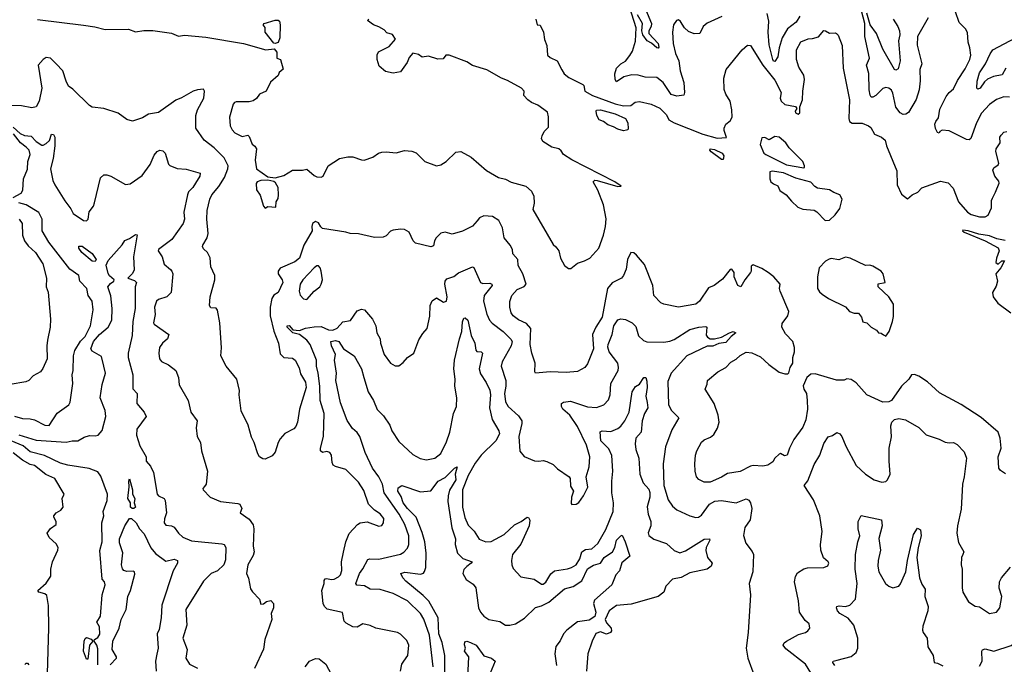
# Model space of a CAD drawing. Extents: x 1268547 to 1425625, y 515768 to 616754.
# Tile 337 of 507: x 1363501 to 1370338, y 558553 to 563031. Entities that reach past the tile are written whole.
import ezdxf

# ---------------------------------------------------------------- set-up
doc = ezdxf.new("R2010")
doc.units = 0

msp = doc.modelspace()

# ---------------------------------------------------------------- linework, layer by layer
at = {"layer": '0CON10XD'}
for points in [[(1369810, 563045), (1369734.4, 562915.6), (1369733.3, 562855), (1369764.4, 562725), (1369750.6, 562685), (1369753.2, 562606.8), (1369747.5, 562545), (1369725, 562475.8), (1369672.4, 562387.6), (1369655, 562374.4), (1369635, 562372.2), (1369613.7, 562383.7), (1369585, 562424.4), (1369565, 562520.8), (1369555, 562540.6), (1369535.8, 562555), (1369515, 562560), (1369495, 562553.6), (1369445, 562504.6), (1369425, 562492.5), (1369413.8, 562493.8), (1369406, 562506), (1369399.4, 562545), (1369398.3, 562658.3), (1369380, 562715), (1369401.2, 562765), (1369370, 562915), (1369370.6, 563005), (1369332.6, 563145)], [(1368377.3, 563052.7), (1368275, 563006), (1368247, 562983), (1368224.1, 562935.9), (1368185, 562932.2), (1368145, 562948.5), (1368116.9, 562975), (1368089.4, 563019.4), (1368075, 563029.2), (1368061.2, 563025), (1368040.8, 562995), (1368034.4, 562945), (1368038.5, 562865), (1368055.5, 562795.5), (1368078.5, 562745), (1368086.2, 562675), (1368112, 562595), (1368117.3, 562525), (1368112, 562508), (1368065, 562500.8), (1368025, 562512.5), (1367970, 562595), (1367925, 562629.3), (1367845, 562631.6), (1367795, 562645.3), (1367751.3, 562648.7), (1367695.3, 562634.7), (1367645, 562600), (1367636.9, 562616.9), (1367632.9, 562655), (1367644.3, 562695), (1367676.2, 562725), (1367707, 562743), (1367738.3, 562781.7), (1367756.7, 562813.3), (1367777.7, 562882.3), (1367782.2, 562975), (1367735, 563120.8)], [(1367847.5, 563105), (1367887.6, 563005), (1367886.5, 562985), (1367870, 562955), (1367870.4, 562935), (1367935, 562866.9), (1367938.8, 562841.2), (1367935, 562834.4), (1367925, 562836.8), (1367888.8, 562868.8), (1367858, 562885), (1367828.5, 562925), (1367821.3, 562955), (1367826.7, 563005), (1367792, 563065)], [(1368917.3, 563055), (1368892.7, 563015), (1368832.4, 562967.6), (1368794.5, 562905.5), (1368774.1, 562835), (1368765, 562773.8), (1368745, 562740.6), (1368735, 562743.6), (1368729.7, 562755), (1368704.1, 562855.9), (1368698.6, 562945), (1368701.8, 563021.8), (1368690.3, 563075)], [(1369565.8, 563035), (1369599.1, 562985), (1369610.5, 562955), (1369612.1, 562925), (1369603.5, 562885), (1369614.1, 562745), (1369600.6, 562689.4), (1369585, 562680.5), (1369575.4, 562685.4), (1369495.5, 562825.5), (1369451, 562935), (1369406.2, 562996.2), (1369383.4, 563076.6)], [(1370375, 562493.3), (1370334.7, 562495.3), (1370283.7, 562476.3), (1370235, 562441.9), (1370179.1, 562380.9), (1370145.9, 562314.1), (1370105.5, 562205), (1370095, 562195.6), (1370075, 562198.9), (1369955, 562259.1), (1369906.7, 562263.3), (1369890, 562255), (1369885, 562242.5), (1369875, 562247.5), (1369860, 562275), (1369854.6, 562305), (1369861.9, 562325), (1369881.5, 562348.5), (1369889.7, 562409.7), (1369935, 562498.6), (1369954.7, 562525.3), (1369985, 562551.5), (1370012, 562608), (1370065, 562689.2), (1370098.5, 562755), (1370105.5, 562785), (1370099.6, 562835), (1370087.1, 562875), (1370082.3, 562942.3), (1370068.8, 562968.8), (1370025, 563012.5), (1369998.8, 563085)], [(1363625, 563032.2), (1363944, 562994), (1364022.6, 562982.6), (1364095, 562962.9), (1364256, 562966), (1364305, 562948), (1364364, 562956), (1364425, 562955.8), (1364555, 562938.8), (1364605, 562916.2), (1364645, 562924.2), (1364795, 562909.8), (1365055, 562867), (1365211.4, 562821.4), (1365268.3, 562828.3), (1365285.7, 562805), (1365286.7, 562765), (1365312.5, 562755), (1365331.7, 562688.3), (1365302.5, 562665), (1365295, 562642.5), (1365241.7, 562598.3), (1365212.5, 562535), (1365167, 562513), (1365146.4, 562483.6), (1365121.7, 562468.3), (1365095, 562460), (1365005, 562460), (1364992.5, 562455), (1364984, 562445), (1364959.2, 562355), (1364962.5, 562295), (1364976, 562265), (1364995, 562246), (1365045, 562218.8), (1365085, 562228.8), (1365095, 562220), (1365115, 562166.2), (1365135, 562152.9), (1365144.6, 562134.6), (1365136.9, 562055), (1365145.8, 561995), (1365225, 561938.8), (1365275, 561933.3), (1365335, 561948.8), (1365396.4, 561986.4), (1365465, 561986.7), (1365495, 561993.8), (1365545, 561948.8), (1365565, 561940), (1365595, 561937.5), (1365607.5, 561945), (1365643, 562017), (1365722.7, 562067.3), (1365780.5, 562079.5), (1365815, 562078.8), (1365875, 562056.7), (1365893.6, 562056.4), (1365953.9, 562076.1), (1365992.5, 562105), (1366015, 562111.2), (1366045, 562114), (1366115, 562105.8), (1366173.6, 562123.6), (1366225, 562117.1), (1366255, 562105.8), (1366315, 562046.2), (1366395, 562015.8), (1366425, 562022.9), (1366463.3, 562045), (1366529.3, 562110.7), (1366565, 562115.8), (1366635, 562075.8), (1366742.7, 561982.7), (1366825, 561934.3), (1366875, 561922.9), (1366915, 561903.3), (1367015, 561874.3), (1367055, 561840), (1367071.4, 561805), (1367074.1, 561755.9), (1367065, 561712.5), (1367205, 561468.8), (1367225, 561453.3), (1367244, 561425), (1367256, 561375), (1367285, 561322.5), (1367312.3, 561302.3), (1367328.3, 561301.7), (1367375, 561340), (1367422.5, 561355), (1367461.2, 561375), (1367522.5, 561445), (1367555.7, 561535), (1367569.4, 561595), (1367572.7, 561647.3), (1367555.7, 561745.7), (1367515.9, 561845.9), (1367483.3, 561905), (1367494.3, 561915.7), (1367510, 561915), (1367655, 561871.4), (1367676.7, 561875), (1367632.9, 561905), (1367335, 562057.6), (1367277.5, 562095), (1367261.2, 562121.2), (1367245, 562134.4), (1367196.2, 562145), (1367133.8, 562185), (1367124, 562205), (1367128.8, 562225), (1367143.3, 562255), (1367172.5, 562285), (1367173.4, 562356.6), (1367165, 562389.1), (1367098.5, 562438.5), (1367054, 562455), (1367030, 562475), (1367002.5, 562505), (1367003.3, 562535), (1366986.7, 562555), (1366888.8, 562608.8), (1366845.8, 562625), (1366745, 562683.1), (1366645, 562713.1), (1366605, 562738.1), (1366482.5, 562785), (1366460, 562785), (1366441.7, 562758.3), (1366405, 562757.5), (1366338.8, 562778.8), (1366295, 562772), (1366270.3, 562790.3), (1366232, 562798), (1366205, 562767.5), (1366192, 562735), (1366145, 562668.8), (1366095, 562659.2), (1366042.1, 562672.1), (1365997.3, 562707.3), (1365982.5, 562755), (1365983.6, 562786.4), (1365992.3, 562807.7), (1366066.1, 562843.9), (1366110, 562895), (1366089.1, 562929.1), (1366051.1, 562941.1), (1366031.4, 562961.4), (1365995, 562981.9), (1365958, 562995), (1365917.5, 563025), (1365926.2, 563035)], [(1365275, 562865.1), (1365265, 562868.3), (1365206.2, 562945), (1365206.4, 562976.4), (1365192.5, 562995), (1365200, 563005), (1365275, 563028.8), (1365295, 563028), (1365305, 563021.2), (1365310.4, 562995), (1365307.5, 562905), (1365295, 562873.3), (1365275, 562865.1)], [(1367086, 563035), (1367093.3, 562995), (1367115, 562992.5), (1367137.5, 562945), (1367144.3, 562894.3), (1367161.7, 562851.7), (1367166.7, 562785), (1367185, 562767.8), (1367233.8, 562745), (1367265, 562683.3), (1367282.5, 562655), (1367315, 562630), (1367411.9, 562581.9), (1367418.8, 562575), (1367424.6, 562535), (1367478.4, 562505), (1367635, 562447), (1367695, 562432.9), (1367743.8, 562435), (1367775, 562457.5), (1367805, 562464), (1367885.5, 562445.5), (1367946.5, 562416.5), (1367991.4, 562371.4), (1368008.6, 562335), (1368044.6, 562315), (1368245, 562235.7), (1368345, 562208.4), (1368408, 562212), (1368391.7, 562261.7), (1368392.2, 562277.8), (1368404.4, 562305), (1368435, 562327.5), (1368447.8, 562355), (1368446.7, 562405), (1368433.8, 562465), (1368403.7, 562513.7), (1368393.5, 562546.5), (1368390.9, 562625), (1368407.5, 562685), (1368517.3, 562822.7), (1368555, 562853.3), (1368575, 562851.2), (1368660.8, 562715), (1368745, 562612.1), (1368789.4, 562525), (1368781.2, 562485), (1368787.8, 562465), (1368815, 562441.9), (1368888.3, 562428.3), (1368896.7, 562415), (1368886.2, 562395), (1368888.8, 562385), (1368907.5, 562375), (1368917.5, 562385), (1368918.8, 562425), (1368936.5, 562475), (1368938.6, 562535), (1368951.5, 562615), (1368946.4, 562645), (1368910.9, 562700.9), (1368894.5, 562755), (1368895, 562822.5), (1368925, 562878), (1368975, 562899.2), (1369005, 562900), (1369046.8, 562913.2), (1369084.4, 562955.6), (1369097.5, 562955), (1369125, 562936.7), (1369165, 562940), (1369172.5, 562935), (1369183.6, 562923.6), (1369212.7, 562852.7), (1369218.9, 562695), (1369262.2, 562475), (1369258.2, 562345), (1369263.5, 562325), (1369282.1, 562312.1), (1369352.1, 562312.1), (1369394.5, 562294.5), (1369411.7, 562281.7), (1369436.2, 562235), (1369484.5, 562214.5), (1369510, 562195), (1369520, 562155), (1369591.3, 561981.3), (1369594, 561885), (1369625, 561820), (1369665, 561787.5), (1369697.5, 561815), (1369737.3, 561832.7), (1369765, 561863.8), (1369895, 561910), (1369947, 561897), (1369981.7, 561861.7), (1370018.8, 561765), (1370082.5, 561695), (1370108.3, 561678.3), (1370165, 561662), (1370205, 561661.2), (1370225, 561673.3), (1370250, 561725), (1370249.2, 561775), (1370255, 561792.5), (1370277.9, 561832.1), (1370301.4, 561895), (1370300.3, 561910.3), (1370272.9, 561945), (1370258.9, 561985), (1370265, 562001.2), (1370296.4, 562023.6), (1370300, 562035), (1370280, 562115), (1370282, 562135), (1370308.8, 562175), (1370308, 562215), (1370315, 562230), (1370335, 562248.8), (1370355, 562254)], [(1370349.2, 562695), (1370322.4, 562647.6), (1370262.3, 562637.7), (1370220.8, 562619.2), (1370199.5, 562600.5), (1370171.4, 562555), (1370155, 562548), (1370148, 562555), (1370149.2, 562605), (1370165, 562662.9), (1370208.4, 562725), (1370238.7, 562795), (1370257.1, 562822.9), (1370495, 562947.8)], [(1370345.7, 559875.7), (1370310.5, 559900.5), (1370300, 559915), (1370294.2, 559995), (1370315.8, 560055), (1370308.6, 560125), (1370296.2, 560165), (1370178.1, 560268.1), (1370038.3, 560358.3), (1369888.2, 560438.2), (1369804.6, 560515), (1369745, 560553.8), (1369715, 560566.3), (1369694.2, 560565), (1369675, 560534.2), (1369625, 560486), (1369555, 560385.8), (1369535, 560375.7), (1369495, 560373.1), (1369384.2, 560424.2), (1369308.3, 560508.3), (1369275, 560531.2), (1369245, 560536.2), (1369225, 560526.2), (1369173.9, 560526.1), (1369025, 560570.6), (1368995, 560568.1), (1368967.5, 560545), (1368941.7, 560488.3), (1368945.8, 560465), (1368964.3, 560434.3), (1368970, 560385), (1368970.9, 560325), (1368958.9, 560251.1), (1368938.3, 560201.7), (1368875.4, 560114.6), (1368845.7, 560055.7), (1368830.8, 560005), (1368810.9, 560000.9), (1368785, 560016.7), (1368775, 560013.8), (1368745.5, 559984.5), (1368730.5, 559959.5), (1368695, 559936.9), (1368660.3, 559929.7), (1368595, 559934), (1368575, 559928.6), (1368505, 559893.1), (1368415, 559877.8), (1368375, 559853.3), (1368295, 559818.9), (1368255, 559818), (1368217, 559837), (1368200, 559855), (1368191.4, 559895), (1368190, 559945), (1368194.3, 560005), (1368202.9, 560035), (1368234.5, 560095.5), (1368255, 560112), (1368298.7, 560131.3), (1368320.3, 560149.7), (1368345.4, 560194.6), (1368358.5, 560235), (1368350.6, 560285), (1368324.2, 560365), (1368260, 560465), (1368275, 560500), (1368277.5, 560525), (1368348.8, 560585), (1368405, 560614), (1368438.1, 560651.9), (1368475, 560672.5), (1368505, 560699.2), (1368545, 560721.9), (1368585, 560718.1), (1368645, 560690), (1368702.5, 560635), (1368775, 560582), (1368815, 560570), (1368835, 560572), (1368841.2, 560578.8), (1368851.4, 560615), (1368870.6, 560645), (1368869.5, 560685), (1368880.6, 560725), (1368880.6, 560755), (1368869.4, 560795), (1368818.8, 560848.8), (1368792.7, 560895), (1368795, 560921.2), (1368835.3, 560974.7), (1368842.5, 561005), (1368782.1, 561145), (1368777.8, 561165), (1368782.5, 561195), (1368737.4, 561245), (1368699.1, 561275), (1368655, 561303.1), (1368595, 561328.5), (1368580.6, 561319.4), (1368581.2, 561285), (1368576.1, 561273.9), (1368535.9, 561224.1), (1368507.5, 561175), (1368487.5, 561185), (1368463.3, 561245), (1368462.5, 561275), (1368445, 561297.5), (1368433.6, 561296.4), (1368380.9, 561229.1), (1368323.9, 561183.9), (1368285, 561167.5), (1368221.1, 561075), (1368195, 561054.4), (1368075, 561034.3), (1367975, 561054.2), (1367953.3, 561065), (1367904.4, 561114.4), (1367898.1, 561185), (1367839.5, 561329.5), (1367785, 561395.8), (1367765, 561412), (1367745, 561413.8), (1367721.5, 561365), (1367711.5, 561298.5), (1367695, 561253.8), (1367680, 561235), (1367615, 561204.3), (1367582.7, 561165), (1367545.4, 560965.4), (1367500.7, 560895), (1367479.2, 560845), (1367486.2, 560745), (1367454, 560664), (1367445, 560641.2), (1367424.4, 560615.6), (1367375, 560587.1), (1367295, 560580), (1367185.6, 560584.4), (1367082.5, 560575), (1367077.5, 560585), (1367081.1, 560645), (1367058.2, 560715), (1367046.5, 560775), (1367050.6, 560885), (1367019.7, 560919.7), (1366965, 560946.8), (1366927.5, 560975), (1366913.5, 560995), (1366904.4, 561035), (1366905.7, 561074.3), (1366917.5, 561115), (1366955, 561157.1), (1367005, 561177.5), (1367017.8, 561195), (1366994, 561265), (1366963, 561323), (1366960.8, 561365), (1366926.2, 561405), (1366923.8, 561435), (1366906.9, 561465), (1366864.5, 561515), (1366854.5, 561584.5), (1366827.2, 561637.2), (1366783.4, 561663.4), (1366725, 561669.5), (1366695, 561655.7), (1366678.6, 561635), (1366645, 561598), (1366575, 561561.2), (1366505, 561541.2), (1366455, 561555.8), (1366425, 561549.2), (1366393.8, 561516.2), (1366382.2, 561495), (1366375, 561460.8), (1366355, 561452.7), (1366249.5, 561479.5), (1366234, 561495), (1366205, 561556.2), (1366173, 561573), (1366145, 561575.7), (1366095, 561568), (1366075, 561561.2), (1366045, 561528.8), (1366025, 561520), (1365965, 561518.1), (1365855, 561544.2), (1365795, 561545.8), (1365765, 561556), (1365605, 561581.2), (1365591.7, 561591.7), (1365575, 561620), (1365555, 561630), (1365534.2, 561615), (1365529.2, 561595), (1365532, 561565), (1365475, 561465.8), (1365444.3, 561375), (1365411.5, 561348.5), (1365310.8, 561305), (1365296.5, 561285), (1365296.4, 561265), (1365323.3, 561225), (1365328.5, 561205), (1365296.5, 561135), (1365265, 561116.7), (1365252.6, 561095), (1365240, 561035), (1365240, 560975), (1365266.7, 560866.7), (1365297.7, 560785), (1365310.3, 560710.3), (1365335, 560683.6), (1365395, 560680), (1365415, 560666.2), (1365442.2, 560612.2), (1365450.8, 560570.8), (1365485, 560514), (1365490, 560475), (1365443.3, 560325), (1365429.4, 560235), (1365418.6, 560205), (1365405, 560190), (1365343.2, 560156.8), (1365310.9, 560119.1), (1365295.7, 560094.3), (1365274.2, 560025.8), (1365255, 560002.5), (1365205, 559978.8), (1365190.5, 559980.5), (1365167.5, 559995), (1365153.8, 560015), (1365129.2, 560095), (1365111.4, 560131.4), (1365087.8, 560215), (1365038.6, 560315), (1365024.4, 560425), (1365027.3, 560455), (1365008.1, 560535), (1364935.6, 560625), (1364898.6, 560695), (1364902.1, 560752.1), (1364890, 560925), (1364873.9, 561013.9), (1364865, 561026.7), (1364829.3, 561029.3), (1364820, 561045), (1364824, 561105), (1364855.4, 561224.6), (1364856.2, 561255), (1364828.1, 561315), (1364825, 561376.7), (1364806.2, 561415), (1364778.3, 561438.3), (1364771.2, 561455), (1364772, 561465), (1364803.8, 561516.2), (1364810.9, 561545), (1364801.2, 561645), (1364802.7, 561705), (1364821.2, 561785), (1364834.4, 561815), (1364885, 561873.5), (1364923.7, 561935), (1364947.7, 561995), (1364949.8, 562015), (1364920.5, 562070.5), (1364852.2, 562142.2), (1364782.9, 562195), (1364725, 562278.8), (1364724.6, 562365), (1364735.4, 562405), (1364780.8, 562485), (1364783.8, 562535), (1364777.7, 562547.7), (1364735, 562544.6), (1364706.9, 562535), (1364625, 562487.5), (1364585, 562471.5), (1364465, 562387.5), (1364395, 562374.2), (1364355, 562349.2), (1364285, 562326.7), (1364245, 562338.8), (1364185, 562380.8), (1364085, 562414.2), (1364004.5, 562424.5), (1363986, 562435), (1363869.7, 562549.7), (1363840.5, 562570.5), (1363823.1, 562603.1), (1363800, 562675), (1363755.8, 562725), (1363715, 562764.2), (1363685, 562769.2), (1363663.8, 562755), (1363629.2, 562715), (1363656, 562555), (1363637.3, 562465), (1363615, 562426), (1363585, 562418.1), (1363515, 562433.8), (1363285, 562434.4)], [(1367695, 562258.2), (1367655, 562269.7), (1367625, 562288.1), (1367585, 562300.2), (1367555, 562323.2), (1367524.5, 562335), (1367507.8, 562365), (1367503.1, 562395), (1367507.4, 562402.6), (1367535, 562405.6), (1367635, 562378), (1367706.9, 562345), (1367724.4, 562315), (1367725.9, 562274.1), (1367723.9, 562266.1), (1367715, 562263.1), (1367695, 562258.2)], [(1363455, 561795.7), (1363511.9, 561825), (1363524, 561846), (1363526.8, 561925), (1363555, 561993.3), (1363558.7, 562045), (1363575.3, 562095), (1363568, 562125), (1363546, 562145), (1363507.3, 562175), (1363457.3, 562237.3)], [(1363456.9, 562285), (1363505, 562240.4), (1363535, 562227.9), (1363581.2, 562221.2), (1363615, 562184.7), (1363655, 562159.1), (1363665, 562158.5), (1363685, 562170.6), (1363707.3, 562192.7), (1363721.4, 562235), (1363735, 562234.4), (1363745.3, 562214.7), (1363746, 562156), (1363733.6, 562066.4), (1363714.7, 561995), (1363731.4, 561915), (1363745, 561884.5), (1363815, 561773.1), (1363857.3, 561717.3), (1363873.1, 561685), (1363945, 561637.1), (1363965, 561634.3), (1363977.1, 561645), (1363984.5, 561695.5), (1364012.9, 561735), (1364021.3, 561758.7), (1364063, 561933), (1364085, 561954), (1364105.8, 561954.2), (1364135, 561944.5), (1364235, 561885.5), (1364269.3, 561890.7), (1364351.5, 561948.5), (1364406.2, 562025), (1364435, 562090), (1364455.7, 562115), (1364475, 562124.4), (1364495, 562120.6), (1364511.4, 562105), (1364535, 562027.5), (1364545, 562018), (1364595, 561997.5), (1364657.3, 561992.7), (1364755.5, 561965.5), (1364751.4, 561945), (1364722.7, 561895), (1364704.5, 561865), (1364674.4, 561835), (1364665.6, 561815), (1364641.2, 561695), (1364645.4, 561645), (1364637.5, 561615), (1364557.5, 561505), (1364466.2, 561435), (1364464, 561425), (1364490.8, 561385), (1364505, 561334), (1364548, 561295), (1364558.1, 561285), (1364564.4, 561265), (1364554, 561136), (1364523.1, 561105), (1364465, 561087.9), (1364451.5, 561075), (1364437.8, 561035), (1364443, 560983), (1364430, 560925), (1364435.8, 560915), (1364537.5, 560845), (1364526.7, 560815), (1364492, 560785), (1364472.9, 560755), (1364468, 560715), (1364472, 560675), (1364485, 560656.7), (1364535, 560634), (1364585, 560593.3), (1364604.2, 560545), (1364609.2, 560495), (1364670.8, 560385), (1364690.8, 560305), (1364733.3, 560245), (1364726, 560195), (1364733.8, 560136.2), (1364756.2, 560095), (1364763.8, 560035), (1364804.3, 559895), (1364796.9, 559805), (1364785, 559788), (1364774, 559775), (1364774.2, 559765), (1364825, 559713.8), (1364895, 559683.8), (1365015, 559671.2), (1365030, 559665), (1365043.3, 559635), (1365031.2, 559605), (1365095, 559561.4), (1365122, 559522), (1365126.7, 559495), (1365123.3, 559373.3), (1365129.6, 559335), (1365121.4, 559308.6), (1365084.4, 559245), (1365076.2, 559185), (1365091.2, 559151.2), (1365105, 559077.5), (1365117, 559057), (1365167.5, 559005), (1365175, 558970), (1365195, 558972.5), (1365215, 558990), (1365245, 558997.5), (1365263.3, 558975), (1365263.3, 558945), (1365246.7, 558905), (1365252, 558865), (1365202.9, 558725), (1365195, 558657.5), (1365130.8, 558525)], [(1368945, 562001.4), (1368951.2, 562005), (1368950, 562015), (1368938.8, 562045), (1368845, 562141.2), (1368822, 562175), (1368775, 562216.2), (1368745, 562218.8), (1368705, 562197.5), (1368675, 562212.5), (1368655, 562210), (1368643.9, 562163.9), (1368669.2, 562105), (1368682.5, 562095), (1368825, 562024.1), (1368945, 562001.4)], [(1368385, 562060), (1368375, 562060), (1368303, 562113), (1368292.9, 562125), (1368296.1, 562133.9), (1368325, 562129.7), (1368378.5, 562105), (1368390.8, 562085), (1368385, 562060)], [(1369095, 561636.7), (1369125, 561638.8), (1369164, 561675), (1369195, 561720), (1369212, 561785), (1369195.8, 561815), (1369155, 561830), (1369125, 561850), (1369040.9, 561860.9), (1369022.1, 561872.1), (1368995, 561901.8), (1368889.8, 561929.8), (1368805, 561966.7), (1368725, 561979.4), (1368710, 561975), (1368710, 561925), (1368715.9, 561905.9), (1368735, 561890), (1368765, 561877.5), (1368780, 561845), (1368823.3, 561815), (1368860.5, 561770.5), (1368905, 561730), (1368940, 561715), (1369017.3, 561707.3), (1369037, 561697), (1369095, 561636.7)], [(1365205, 561722.5), (1365225, 561732.5), (1365280, 561730), (1365282.5, 561765), (1365295, 561790), (1365298.8, 561815), (1365296.2, 561865), (1365276.9, 561896.9), (1365265, 561906.7), (1365225, 561916.7), (1365175, 561914), (1365150, 561905), (1365143, 561893), (1365145, 561850), (1365171.7, 561811.7), (1365193.8, 561735), (1365205, 561722.5)], [(1363466, 560276), (1363521.7, 560261.7), (1363575, 560258.8), (1363605, 560250.4), (1363675, 560213.3), (1363705, 560212.5), (1363761.5, 560298.5), (1363842.5, 560355), (1363852.5, 560375), (1363870, 560505), (1363866.2, 560565), (1363873.8, 560595), (1363874, 560695), (1363885, 560732.5), (1363923, 560797), (1363955, 560831.2), (1363993.8, 560905), (1364011.9, 561015), (1364005.7, 561075), (1363975.7, 561115), (1363966.9, 561165), (1363918.9, 561215), (1363912, 561255), (1363849.3, 561299.3), (1363704.7, 561485), (1363656.7, 561565), (1363658, 561645), (1363635, 561692.3), (1363547.5, 561745), (1363495, 561759.3)], [(1363498.1, 561645), (1363517.5, 561615), (1363520.8, 561535), (1363534.7, 561494.7), (1363559.6, 561459.6), (1363610.5, 561415), (1363663.1, 561335), (1363687.3, 561235), (1363684.4, 561175), (1363698.1, 561138.1), (1363715, 560950), (1363713.3, 560895), (1363693.8, 560805), (1363689.4, 560765), (1363692.7, 560675), (1363662.4, 560607.6), (1363645, 560586), (1363595, 560557.5), (1363565, 560524.2), (1363545, 560514.4), (1363435, 560498)], [(1370345, 561498.1), (1370285, 561509.5), (1370235, 561529.1), (1370160.9, 561540.9), (1370087.5, 561565), (1370051.1, 561568.9), (1370048, 561565), (1370058.8, 561555), (1370205, 561495.9), (1370296.4, 561446.4), (1370303.1, 561425), (1370283.6, 561375), (1370280, 561345), (1370295, 561332.5), (1370320, 561355), (1370340, 561355), (1370313.3, 561306.7), (1370280, 561265), (1370291.2, 561215), (1370280.3, 561179.7), (1370256.2, 561135), (1370260, 561105), (1370293, 561063), (1370384, 560995)], [(1363495, 560147.5), (1363615, 560111.2), (1363824.6, 560095.4), (1363865, 560106.5), (1363905, 560104.6), (1363948.6, 560131.4), (1363985, 560143.8), (1364025, 560140), (1364046.9, 560145), (1364073, 560177), (1364100.6, 560275), (1364095, 560317.5), (1364060.2, 560405), (1364073.3, 560496.7), (1364097.3, 560575), (1364084.8, 560625.2), (1364070.4, 560690.4), (1364005, 560729), (1363994.7, 560745), (1364015, 560795.8), (1364055, 560843.8), (1364115.8, 560894.1), (1364141.8, 560945), (1364143.7, 561025), (1364133.8, 561113.8), (1364114.4, 561175), (1364132.2, 561197.8), (1364156.2, 561215), (1364156.7, 561225), (1364125, 561251.2), (1364115, 561267.5), (1364102.5, 561325), (1364115, 561357.5), (1364213, 561467), (1364232.3, 561497.7), (1364265, 561511.2), (1364305, 561540), (1364316, 561536), (1364291.5, 561385), (1364296.6, 561293.4), (1364285, 561268.8), (1364252.5, 561235), (1364298.3, 561218.3), (1364312, 561205), (1364302.5, 561175), (1364304.3, 561025.7), (1364287.5, 560935), (1364281.8, 560838.2), (1364254.7, 560715.3), (1364254.7, 560685), (1364286.7, 560565), (1364286.2, 560466.2), (1364317.7, 560435), (1364315.5, 560365), (1364365.6, 560305), (1364380, 560275), (1364315, 560185.8), (1364312.3, 560145), (1364335, 560070), (1364379.2, 559995), (1364379.4, 559965), (1364410, 559930), (1364431.1, 559885), (1364457.1, 559735), (1364465, 559724.4), (1364503.8, 559705), (1364510.5, 559690.5), (1364520.8, 559605), (1364505.8, 559564.2), (1364504, 559535), (1364515, 559520), (1364555, 559514.4)], [(1364025, 561351.2), (1364005, 561354.2), (1363932, 561415), (1363911.2, 561445), (1363912, 561458), (1363935, 561457.5), (1364005, 561406.5), (1364032, 561365), (1364025, 561351.2)], [(1369515, 560833.8), (1369537.5, 560865), (1369560.8, 560935), (1369568.3, 560968.3), (1369568.6, 561055), (1369536.7, 561106.7), (1369462.5, 561175), (1369463, 561197), (1369510, 561205), (1369495.7, 561265.7), (1369483.3, 561285), (1369425, 561320), (1369405, 561326), (1369375, 561324), (1369267.5, 561375), (1369235, 561382.5), (1369188, 561362), (1369135, 561372), (1369121.2, 561368.8), (1369096.1, 561353.9), (1369052.3, 561307.7), (1369040, 561245), (1369040.8, 561165), (1369055, 561141.2), (1369074.2, 561125), (1369116.7, 561095), (1369236.2, 561036.2), (1369263.3, 561005), (1369295, 560993.3), (1369325, 560992.5), (1369346.2, 560965), (1369355, 560932.2), (1369384.3, 560924.3), (1369414, 560895), (1369450, 560875), (1369465, 560856.7), (1369483.8, 560853.8), (1369498.3, 560841.7), (1369515, 560833.8)], [(1366144.4, 558505), (1366155, 558553.3), (1366169.2, 558575), (1366195.8, 558615), (1366203.8, 558685), (1366188.8, 558718.8), (1366145, 558763.3), (1366124.1, 558774.1), (1365975, 558803.1), (1365935, 558822.9), (1365885, 558833.8), (1365845, 558811.4), (1365815, 558812.9), (1365769.1, 558839.1), (1365755, 558853.8), (1365743, 558913), (1365636, 558936), (1365616.7, 558955), (1365608.8, 558975), (1365599.5, 559065), (1365615.3, 559114.7), (1365615.4, 559135), (1365623.2, 559146.8), (1365635, 559150), (1365665, 559141.6), (1365685, 559144.7), (1365715, 559160.3), (1365728.1, 559175), (1365737.2, 559205), (1365736.5, 559265), (1365748.7, 559331.3), (1365765.4, 559404.6), (1365788.3, 559461.7), (1365847.5, 559525), (1365865, 559535.6), (1365915, 559544), (1365995, 559512.5), (1366015, 559516.7), (1366028, 559535), (1366029.2, 559565), (1366005, 559598), (1365965, 559623.3), (1365922.5, 559665), (1365891.7, 559761.7), (1365855, 559819.2), (1365766.6, 559906.6), (1365695, 559926.7), (1365677.5, 559937.5), (1365670, 559955), (1365665.5, 560005), (1365654.4, 560025), (1365635, 560031.3), (1365605, 560024.4), (1365590, 560035), (1365589.4, 560055), (1365611.9, 560135), (1365615.4, 560294.6), (1365587.3, 560385), (1365584.4, 560484.4), (1365574.7, 560575), (1365561.2, 560625), (1365562.6, 560665), (1365518.2, 560775), (1365495, 560805.3), (1365445, 560845.4), (1365398, 560855), (1365359.5, 560895), (1365358.9, 560905), (1365372.4, 560907.6), (1365397.2, 560877.2), (1365445, 560872), (1365485, 560887.7), (1365545, 560897.8), (1365595, 560898.9), (1365645, 560877.2), (1365675, 560875.4), (1365705, 560888.9), (1365745, 560932.9), (1365797.6, 560942.4), (1365845, 561009.2), (1365875, 561019.2), (1365895, 561016), (1365950.8, 560950.8), (1365973.6, 560905), (1365980.5, 560855), (1366004.3, 560815), (1366005.6, 560785), (1366032.5, 560705), (1366075, 560646.2), (1366107.7, 560627.7), (1366135, 560626.2), (1366165, 560648.8), (1366195, 560683.8), (1366238.8, 560715), (1366273, 560807), (1366299.5, 560850.5), (1366330, 560885), (1366349.1, 560970.9), (1366351.5, 561045), (1366365, 561078.8), (1366395, 561098.8), (1366445, 561068), (1366465, 561076.7), (1366468.8, 561105), (1366453.3, 561195), (1366455.8, 561215), (1366467.9, 561232.1), (1366515, 561247.5), (1366547.1, 561272.9), (1366645, 561313.8), (1366655, 561310), (1366702.1, 561205), (1366717.8, 561197.7), (1366765, 561200.3), (1366780.6, 561195), (1366781.8, 561185), (1366726.9, 561115), (1366721.1, 561075), (1366744.7, 560984.7), (1366763.3, 560945), (1366783.1, 560923.1), (1366858.2, 560865), (1366912.4, 560812.4), (1366920.4, 560795), (1366913.4, 560765), (1366850.8, 560655), (1366843.9, 560625), (1366875.8, 560525), (1366876.3, 560486.3), (1366867.1, 560435), (1366875.4, 560375.4), (1366892.9, 560345), (1366965, 560279.4), (1366986.9, 560245), (1366987.8, 560225), (1366967.3, 560135), (1366974.3, 560034.3), (1367005, 559996.2), (1367075, 559967.5), (1367105, 559964), (1367135, 559968.8), (1367161.7, 559961.7), (1367205, 559941.2), (1367235, 559911.2), (1367316.7, 559855), (1367323.3, 559845), (1367325, 559790), (1367346, 559755), (1367333.3, 559715), (1367330.7, 559670.7), (1367335, 559662.5), (1367365, 559666.7), (1367383, 559677), (1367415, 559722.5), (1367446.4, 559783.6), (1367433.8, 559855), (1367454.5, 559925), (1367460.6, 559995), (1367436.2, 560075), (1367373.6, 560205), (1367322.1, 560285), (1367273.1, 560325), (1367264.3, 560345), (1367264.2, 560365), (1367277.5, 560375), (1367325, 560381.2), (1367445, 560342.5), (1367507.5, 560337.5), (1367558, 560355), (1367589.1, 560390.9), (1367600.5, 560425), (1367605.6, 560505), (1367656.7, 560595), (1367660, 560615), (1367653.6, 560645), (1367593.2, 560723.2), (1367584.3, 560755.7), (1367586.7, 560775), (1367615.9, 560845), (1367626.8, 560905), (1367655, 560946.2), (1367675, 560952.1), (1367707.4, 560947.4), (1367755, 560924.3), (1367778.8, 560898.8), (1367798.5, 560835), (1367833.4, 560803.4), (1367855, 560792.5), (1367975, 560791.8), (1368015, 560798.2), (1368045, 560810.7), (1368155, 560878.9), (1368216.4, 560896.4), (1368265, 560900.8), (1368272, 560895), (1368268.8, 560838.8), (1368277.5, 560825), (1368295, 560814.8), (1368325, 560813.3), (1368375, 560825.8), (1368430, 560855)], [(1365495, 561088.3), (1365545, 561145.5), (1365585.2, 561174.8), (1365595.8, 561195), (1365603.4, 561225), (1365595.4, 561285.4), (1365588, 561308), (1365575, 561321.1), (1365565, 561322.1), (1365545, 561307.5), (1365466.2, 561223.8), (1365449.8, 561195), (1365442.8, 561145), (1365448.1, 561118.1), (1365471, 561091), (1365495, 561088.3)], [(1366371.2, 558535), (1366347.2, 558755), (1366307.3, 558867.3), (1366285, 558906.9), (1366195, 558994.5), (1366095, 559045.5), (1366005, 559071.8), (1365935.3, 559075.3), (1365895, 559098.5), (1365842.9, 559102.9), (1365834.4, 559114.4), (1365860, 559185), (1365885, 559215.8), (1365918.5, 559281.5), (1365933.1, 559286.9), (1365994.7, 559284.7), (1366145, 559318.2), (1366168.8, 559331.2), (1366195, 559360.8), (1366202.3, 559385), (1366203.6, 559445), (1366174.7, 559525), (1366136.4, 559596.4), (1366032.6, 559745), (1366020, 559805), (1365995, 559855.4), (1365951.9, 559915), (1365900.7, 560025), (1365863.8, 560135), (1365843.6, 560163.6), (1365811.9, 560191.9), (1365775, 560246), (1365728.9, 560368.9), (1365697.5, 560525), (1365701.9, 560575), (1365686.4, 560665), (1365694.3, 560705), (1365666.2, 560765), (1365662.5, 560795), (1365695, 560802), (1365716.7, 560795), (1365749.2, 560745), (1365823.8, 560695), (1365874.3, 560605), (1365890.5, 560545), (1365920, 560445), (1365958.8, 560385), (1365983.5, 560323.5), (1366028.3, 560278.3), (1366070.9, 560215), (1366085, 560174.4), (1366135, 560100.8), (1366230.7, 560010.7), (1366282.8, 559982.8), (1366325, 559972.9), (1366384, 559986), (1366425, 560017.5), (1366465, 560098.9), (1366487, 560165), (1366514.6, 560295), (1366533.6, 560345), (1366537.5, 560405), (1366523.1, 560485), (1366524.3, 560535), (1366515.3, 560605), (1366521.1, 560665), (1366555, 560813.8), (1366571.4, 560865), (1366575, 560932.5), (1366585, 560956.7), (1366595, 560961.2), (1366611.9, 560945), (1366636.6, 560836.6), (1366661.5, 560785), (1366668.6, 560735), (1366675.7, 560725.7), (1366705, 560724), (1366715.4, 560715.4), (1366691.9, 560605), (1366701.8, 560571.8), (1366741.2, 560511.2), (1366766.6, 560456.6), (1366770.8, 560425), (1366762.9, 560335), (1366782.7, 560252.7), (1366828.9, 560175), (1366832.5, 560155), (1366807.3, 560105), (1366705, 560005.5), (1366665, 559951.1), (1366615, 559865.6), (1366575.3, 559765), (1366575.4, 559645), (1366592.9, 559572.9), (1366615, 559520), (1366657.8, 559477.8), (1366691.7, 559421.7), (1366737.5, 559405), (1366775, 559406.6), (1366864.4, 559455), (1366937.6, 559522.4), (1366984.4, 559545.6), (1367025, 559576.2), (1367035, 559572.5), (1367043.8, 559555), (1367038.6, 559515), (1366982.1, 559387.9), (1366923.4, 559316.6), (1366915.6, 559275), (1366917.8, 559245), (1366928.7, 559218.7), (1366981.7, 559161.7), (1367072.5, 559145), (1367125, 559110.8), (1367135, 559110), (1367155, 559122.9), (1367189.3, 559180.7), (1367215, 559202.9), (1367305, 559215.6), (1367333.3, 559225), (1367364.2, 559245), (1367389.5, 559285), (1367404.3, 559335), (1367428.9, 559351.1), (1367475, 559356.4), (1367515, 559391.9), (1367570.1, 559489.9), (1367621.2, 559615), (1367624.2, 559675), (1367611.7, 559745), (1367612.2, 559825), (1367620.8, 559895), (1367612.6, 560002.6), (1367591, 560051), (1367537.4, 560105), (1367532.1, 560167.9), (1367545, 560175.6), (1367605, 560170), (1367655, 560191.1), (1367675, 560206.4), (1367704.1, 560245), (1367733.5, 560305), (1367755, 560446), (1367777.9, 560482.1), (1367805, 560500), (1367835, 560546.2), (1367848.8, 560545), (1367855, 560520), (1367857.1, 560475), (1367847.9, 560415), (1367859.2, 560370.8), (1367863.8, 560335), (1367839.7, 560295), (1367823.4, 560245), (1367816.9, 560165), (1367779.6, 560125), (1367773.9, 560085), (1367780, 560045), (1367800.9, 559985), (1367807.7, 559875), (1367831.2, 559815), (1367868.7, 559768.7), (1367876.8, 559746.8), (1367875.7, 559715), (1367858.2, 559648.2), (1367865.9, 559595.9), (1367883.6, 559545), (1367883.8, 559515), (1367865.6, 559465.6), (1367868.9, 559448.9), (1367905, 559422.9), (1367992.2, 559392.3), (1368045, 559342.7), (1368085, 559328.2), (1368125, 559340.5), (1368255, 559421.5), (1368290, 559425), (1368294, 559415), (1368266.7, 559365), (1368264.5, 559344.5), (1368277.5, 559295), (1368309.2, 559255), (1368302, 559235), (1368275, 559214.6), (1368155, 559188.6), (1368095, 559156.6), (1368035, 559144.5), (1367986.7, 559095), (1367974.5, 559055), (1367935.3, 559024.8), (1367748, 558972), (1367645, 558962.7), (1367595.3, 558924.7), (1367567.3, 558865), (1367575, 558840.8), (1367607.1, 558805), (1367610.8, 558785), (1367603.3, 558775), (1367575, 558763.3), (1367535, 558778), (1367502.3, 558767.7), (1367475.8, 558715), (1367445.7, 558625), (1367436.5, 558505)], [(1368430, 560855), (1368455.4, 560865.4), (1368472.9, 560855), (1368440.5, 560829.5), (1368405, 560789.6), (1368355, 560781.1), (1368315, 560762.3), (1368275, 560764.1), (1368133.4, 560695), (1368025.5, 560575), (1368001.2, 560518.8), (1368005.3, 560355.3), (1368026.4, 560316.4), (1368077.5, 560265), (1368028.3, 560181.7), (1367985.4, 560064.6), (1367968.2, 559945), (1367973.3, 559795), (1368004.4, 559695), (1368035, 559652.5), (1368065, 559625.7), (1368153.7, 559583.7), (1368195, 559572.5), (1368215, 559575.5), (1368235, 559590), (1368291.1, 559665), (1368327, 559687), (1368375, 559691.8), (1368475, 559674.4), (1368545, 559703.3), (1368563.9, 559693.9), (1368575.4, 559675), (1368584.7, 559635), (1368573.8, 559556.2), (1368536.9, 559503.1), (1368527.2, 559447.2), (1368542.5, 559395), (1368587.2, 559337.2), (1368595.7, 559315), (1368591.5, 559195), (1368565.8, 559115), (1368575.8, 559035), (1368559.4, 558775), (1368546.2, 558665), (1368557.6, 558595), (1368601.3, 558475)], [(1368995, 558493.8), (1368956.4, 558555), (1368820.1, 558660.1), (1368801.4, 558685), (1368808.5, 558701.5), (1368825.4, 558714.6), (1368909.8, 558760.2), (1368956.7, 558775), (1368974.2, 558785.8), (1368986.7, 558805), (1368982.5, 558835), (1368955, 558856.7), (1368915.6, 558915), (1368908.1, 558995), (1368881.6, 559125), (1368887.2, 559162.8), (1368902.3, 559187.7), (1368945, 559215.6), (1368972.5, 559222.5), (1369085, 559226.2), (1369111.7, 559238.3), (1369118.8, 559255), (1369115.7, 559265.7), (1369083.1, 559293.1), (1369064.4, 559345), (1369061.5, 559385), (1369072.7, 559475), (1369058.2, 559585), (1369013.3, 559695), (1368948.8, 559795), (1368972.6, 559827.4), (1369018.6, 559941.4), (1369058, 560005), (1369085, 560086.2), (1369115, 560133.8), (1369145, 560143.3), (1369175, 560163.3), (1369195, 560154), (1369210, 560135), (1369238.3, 560068.3), (1369310, 559935), (1369373.8, 559875), (1369435, 559835.7), (1369488.2, 559818.2), (1369515, 559823.5), (1369526.4, 559833.6), (1369544.6, 559875), (1369537.4, 559965), (1369539.4, 560055), (1369554, 560134), (1369549.2, 560210.8), (1369556.5, 560235), (1369575, 560254.5), (1369605, 560261.5), (1369650.9, 560250.9), (1369745, 560199.2), (1369796.5, 560146.5), (1369885, 560118.1), (1369926.6, 560096.6), (1369955, 560090.8), (1369985, 560094), (1370009.7, 560079.7), (1370059.7, 560029.7), (1370074.4, 559985), (1370059.5, 559855), (1370046.5, 559805), (1370038.5, 559631.5), (1370012.5, 559515), (1370008.2, 559465), (1370020.2, 559400.2), (1370057.8, 559335), (1370050.5, 559315), (1370041.5, 559295), (1370038.9, 559245), (1370044.4, 559214.4), (1370044.3, 559085), (1370050.8, 559055), (1370088.3, 558988.3), (1370135, 558958), (1370165, 558952), (1370235, 558905.7), (1370284.5, 558915.5), (1370307.5, 558945), (1370319.6, 559025), (1370302.8, 559082.8), (1370304.7, 559125.3), (1370318.9, 559155), (1370381.4, 559228.6)], [(1364045, 558550), (1364045, 558660), (1364037, 558687), (1364017.5, 558715), (1364020, 558725), (1364045, 558740), (1364057.3, 558762.7), (1364055, 558813.3), (1364036.7, 558845), (1364063.2, 558886.8), (1364074.7, 559035), (1364095.9, 559105), (1364091.1, 559125), (1364074.4, 559145), (1364057, 559343), (1364073.5, 559405), (1364072.1, 559535), (1364085.8, 559585), (1364081.9, 559615), (1364108.8, 559691.2), (1364110.4, 559735), (1364065, 559860), (1364045, 559889.5), (1363983.7, 559913.6), (1363835, 559937.6), (1363785, 559950.8), (1363674.5, 560004.5), (1363575, 560030), (1363525, 560070), (1363441.2, 560105)], [(1363694.1, 558485.9), (1363703.7, 558806.3), (1363700.8, 558960.9), (1363690.3, 559030.3), (1363675, 559042.1), (1363633.3, 559055), (1363626.7, 559065), (1363685, 559116.7), (1363717.3, 559165), (1363717.2, 559215), (1363729.2, 559265), (1363765.8, 559345), (1363768.1, 559365), (1363755, 559389.1), (1363705.3, 559435), (1363691.9, 559465), (1363715, 559497.5), (1363754.2, 559525), (1363755.6, 559545), (1363737.5, 559575), (1363738, 559585), (1363753.8, 559605), (1363787.1, 559625), (1363802.5, 559645), (1363796.2, 559705), (1363811.2, 559735), (1363745, 559843.3), (1363682.2, 559872.2), (1363604.4, 559934.4), (1363575, 559941.8), (1363521.4, 559971.4), (1363455, 560021.7)], [(1366452.2, 558465), (1366453.5, 558615), (1366435.2, 558705), (1366411.5, 558765), (1366407, 558877), (1366341.2, 558991.2), (1366302, 559032), (1366181.4, 559131.4), (1366161.7, 559155), (1366148.5, 559185), (1366175, 559193.1), (1366285, 559179.2), (1366304.7, 559185.3), (1366313.2, 559196.8), (1366321.6, 559225), (1366323.8, 559325), (1366313.6, 559405), (1366295, 559468.6), (1366254.1, 559575), (1366194.1, 559635), (1366164.6, 559675), (1366149.3, 559719.3), (1366126.4, 559755), (1366130.3, 559779.7), (1366155, 559795.8), (1366285, 559752), (1366355, 559759.2), (1366408, 559825), (1366455, 559851.2), (1366520, 559915), (1366540, 559925), (1366526.2, 559873.8), (1366528.9, 559835), (1366486.8, 559763.2), (1366476, 559724), (1366474.2, 559685), (1366501.4, 559501.4), (1366528, 559425), (1366525.3, 559385), (1366540.4, 559325), (1366577.5, 559287.5), (1366642, 559265), (1366636.9, 559255), (1366605, 559232.7), (1366585, 559212), (1366578.5, 559185), (1366601.2, 559141.2), (1366649.3, 559109.3), (1366669.4, 559085), (1366686.2, 558945), (1366700, 558915), (1366725, 558886.7), (1366758.8, 558865), (1366835, 558850.5), (1366875, 558824.5), (1366905, 558825.5), (1366945, 558834.6), (1367007.3, 558872.7), (1367082, 558948), (1367125, 558958.8), (1367175, 558985.8), (1367285, 559076.4), (1367345, 559094.6), (1367405, 559132.5), (1367445, 559217), (1367485, 559241.1), (1367534.5, 559255), (1367560.3, 559295), (1367616.4, 559335), (1367633.8, 559365), (1367644.5, 559415.5), (1367675, 559446.7), (1367685, 559450), (1367704.4, 559404.4), (1367736.7, 559305), (1367682.4, 559257.6), (1367666.6, 559203.4), (1367641.1, 559175), (1367613.1, 559105), (1367491.5, 558998.5), (1367484.5, 558975), (1367500.8, 558915), (1367493.9, 558886.1), (1367455, 558860.6), (1367375, 558848.4), (1367299.3, 558790.7), (1367277.5, 558765), (1367254, 558716), (1367225, 558676.7), (1367216.5, 558625), (1367228.5, 558545)], [(1364295, 559634.5), (1364282.3, 559635), (1364270.8, 559645), (1364271.4, 559675), (1364252.2, 559705), (1364261.5, 559785), (1364258.5, 559825), (1364265, 559841.2), (1364285.4, 559765), (1364285.4, 559735), (1364302, 559705), (1364297.3, 559675), (1364304.7, 559645), (1364295, 559634.5)], [(1369161.4, 558545), (1369146.2, 558565), (1369150, 558575), (1369178, 558582), (1369275, 558606.9), (1369308.5, 558635), (1369321.8, 558665), (1369320.8, 558735), (1369292.3, 558825), (1369253.6, 558873.6), (1369195.8, 558905), (1369179.2, 558925), (1369172, 558945), (1369176, 558954), (1369191.5, 558958.5), (1369235, 558955.7), (1369265, 558962.9), (1369305.8, 559005), (1369315.5, 559115), (1369301.5, 559215), (1369304.6, 559315.4), (1369320, 559405), (1369335.9, 559445.9), (1369323.8, 559495), (1369322.5, 559545), (1369345, 559586.7), (1369485.7, 559555.7), (1369489.3, 559515), (1369467, 559427), (1369478.1, 559345), (1369462.5, 559275), (1369460, 559235), (1369465.9, 559195), (1369512.7, 559115), (1369535, 559096.2), (1369565, 559085.4), (1369605, 559095.5), (1369618.3, 559111.7), (1369655.3, 559195), (1369666.7, 559275), (1369708.1, 559455), (1369735, 559500), (1369755, 559487.5), (1369760, 559445), (1369739.6, 559365), (1369731.1, 559295), (1369750, 559155), (1369765, 559110), (1369787.7, 559075), (1369785.3, 559025), (1369808.8, 558955), (1369806.2, 558923.8), (1369771.7, 558818.3), (1369770.5, 558790.5), (1369774.3, 558774.3), (1369802, 558735), (1369806.2, 558675), (1369844.3, 558615), (1369850, 558565), (1369875, 558560), (1369911.7, 558541.7)], [(1364130.6, 558549.4), (1364174.2, 558595), (1364173.6, 558605), (1364143.7, 558655), (1364148.3, 558715), (1364192.6, 558805), (1364206.5, 558863.5), (1364240.9, 558935), (1364251.5, 559025), (1364271.5, 559065), (1364300.4, 559179.6), (1364298.5, 559195), (1364290.4, 559200.4), (1364245, 559198.8), (1364225, 559205.6), (1364215, 559216.7), (1364207.2, 559245), (1364217.6, 559327.6), (1364195, 559397.5), (1364194.5, 559425), (1364230.6, 559515), (1364265, 559565.3), (1364277, 559565), (1364310.5, 559535), (1364332.5, 559495), (1364365, 559460), (1364413.1, 559363.1), (1364445, 559322.9), (1364515, 559270.6), (1364575, 559282.9), (1364597.8, 559275), (1364597.8, 559255), (1364567.5, 559202.5), (1364488.4, 558965), (1364484.6, 558875), (1364469.3, 558795), (1364456.4, 558765), (1364462.9, 558665), (1364453.1, 558623.1), (1364445.3, 558575.3), (1364450, 558505)], [(1364555, 559514.4), (1364575, 559505.6), (1364604.9, 559464.9), (1364635, 559437.3), (1364695, 559410.5), (1364905, 559390.8), (1364921.5, 559385), (1364933.8, 559365), (1364930.8, 559279.1), (1364918.2, 559245), (1364875, 559202.3), (1364830.8, 559185), (1364778.6, 559131.4), (1364655.7, 558934.3), (1364660.8, 558825), (1364634.4, 558735), (1364663.2, 558656.8), (1364655.7, 558595), (1364681.2, 558555), (1364735, 558526.2)], [(1370165, 558541.2), (1370184, 558575), (1370180.8, 558645), (1370185.8, 558654.2), (1370205, 558660), (1370265, 558643.3), (1370385, 558683.5), (1370426.7, 558715), (1370441.1, 558748.9), (1370458.9, 558765), (1370465, 558783.3), (1370475, 558788), (1370495, 558765.6), (1370565, 558758.8), (1370647.3, 558762.7), (1370685, 558788), (1370705, 558791.2), (1370745, 558757.5), (1370799.7, 558750.3)], [(1363975, 558590), (1363965, 558590), (1363943.4, 558643.4), (1363948.6, 558715), (1363955, 558733.3), (1363965, 558740), (1363998.3, 558728.3), (1364010, 558715), (1363986.2, 558685), (1363975, 558590)], [(1366610, 558415), (1366620, 558605), (1366590, 558645), (1366596.7, 558665), (1366589.3, 558689.3), (1366591.7, 558708.3), (1366605, 558713.8), (1366632.5, 558705), (1366671.2, 558685), (1366725, 558612.5), (1366778, 558595), (1366802.5, 558575), (1366768.3, 558491.7)], [(1363538.3, 558551.7), (1363545, 558560), (1363555, 558560), (1363565, 558550)], [(1365484.2, 558535.8), (1365514.2, 558575.8), (1365555, 558593.3), (1365581.7, 558591.7), (1365626.2, 558555), (1365664, 558485)]]:
    msp.add_lwpolyline(points, dxfattribs=at)

doc.saveas('drawing.dxf')
